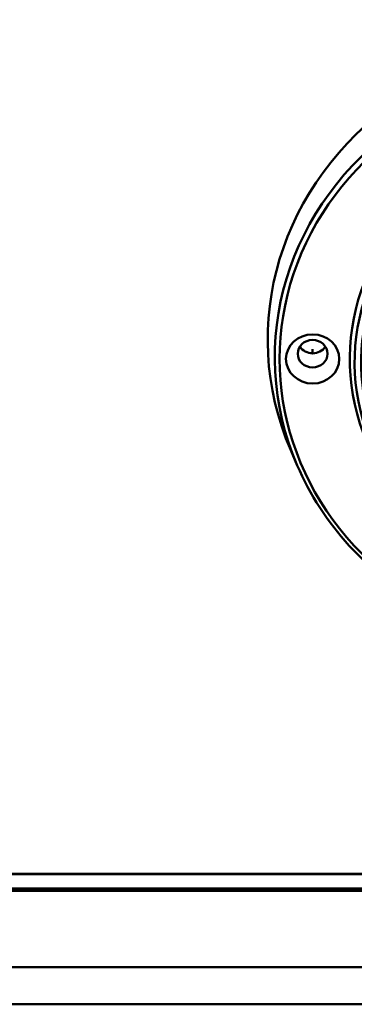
# Model space of a CAD drawing. Header units: inches. Extents: x 0.8 to 72.9, y -7.8 to 49.3.
# Tile 269 of 310: x 63.1 to 64.2, y 21.8 to 25. Entities that reach past the tile are written whole.
import ezdxf

# ---------------------------------------------------------------- set-up
doc = ezdxf.new("R2010")
doc.units = ezdxf.units.IN
doc.header["$MEASUREMENT"] = 0
doc.layers.add('Visible Edges(ROSSANSI)', color=7, linetype='Continuous', lineweight=50)
doc.layers.add('Visible Tangent Edges(ROSSANSI)', color=7, linetype='Continuous', lineweight=50)

msp = doc.modelspace()

# ---------------------------------------------------------------- linework, layer by layer
at = {"layer": 'Visible Edges(ROSSANSI)'}
for p, q in [((64.0378, 23.5295), (64.0165, 23.579)), ((53.5764, 22.2114), (66.2736, 22.2114)), ((66.2736, 22.2106), (53.5764, 22.2106)), ((66.2836, 22.1566), (53.6256, 22.1566)), ((53.6356, 22.1646), (66.2736, 22.1646))]:
    msp.add_line(p, q, dxfattribs=at)
for centre, major_axis, start_param, end_param in [((64.9924, 23.9357), (-1.05, 0), 2.763663, 6.661115), ((64.9924, 23.8626), (-0.77, 0), 2.657601, 6.767177), ((64.0873, 23.9357), (0.048, 0), 3.680181, 5.744597)]:
    msp.add_ellipse(centre, major_axis=major_axis, ratio=0.920845, start_param=start_param, end_param=end_param, dxfattribs=at)
for centre, major_axis in [((64.0873, 23.8733), (-0.086, 0)), ((64.0873, 23.8904), (-0.048, 0))]:
    msp.add_ellipse(centre, major_axis=major_axis, ratio=0.920845, dxfattribs=at)
msp.add_open_spline([(64.0378, 23.5295), (64.0782, 23.4357), (64.1351, 23.348), (64.2354, 23.2377), (64.2678, 23.2066), (64.3024, 23.1777)], degree=3, knots=[5.0903185, 5.0903185, 5.0903185, 5.0903185, 5.4097622, 5.4097622, 5.5460811, 5.5460811, 5.5460811, 5.5460811], dxfattribs=at)
at = {"layer": 'Visible Tangent Edges(ROSSANSI)'}
for p, q in [((64.0873, 23.8915), (64.0873, 23.9053)), ((34.7947, 21.9106), (67.3037, 21.9106)), ((67.3037, 21.7907), (34.7947, 21.7907))]:
    msp.add_line(p, q, dxfattribs=at)
for centre, major_axis, start_param, end_param in [((64.9924, 23.8785), (-1.0271, 0), 2.763663, 6.661115), ((64.9924, 23.8733), (1.0116, 0), 5.465042, 10.242921), ((64.9924, 23.8733), (-0.7856, 0), 2.628058, 6.79672), ((64.9924, 23.8626), (-0.7491, 0), 2.693342, 6.731436), ((64.9924, 23.8645), (0.7379, 0), 5.853772, 9.854191)]:
    msp.add_ellipse(centre, major_axis=major_axis, ratio=0.920845, start_param=start_param, end_param=end_param, dxfattribs=at)

doc.saveas('drawing.dxf')
